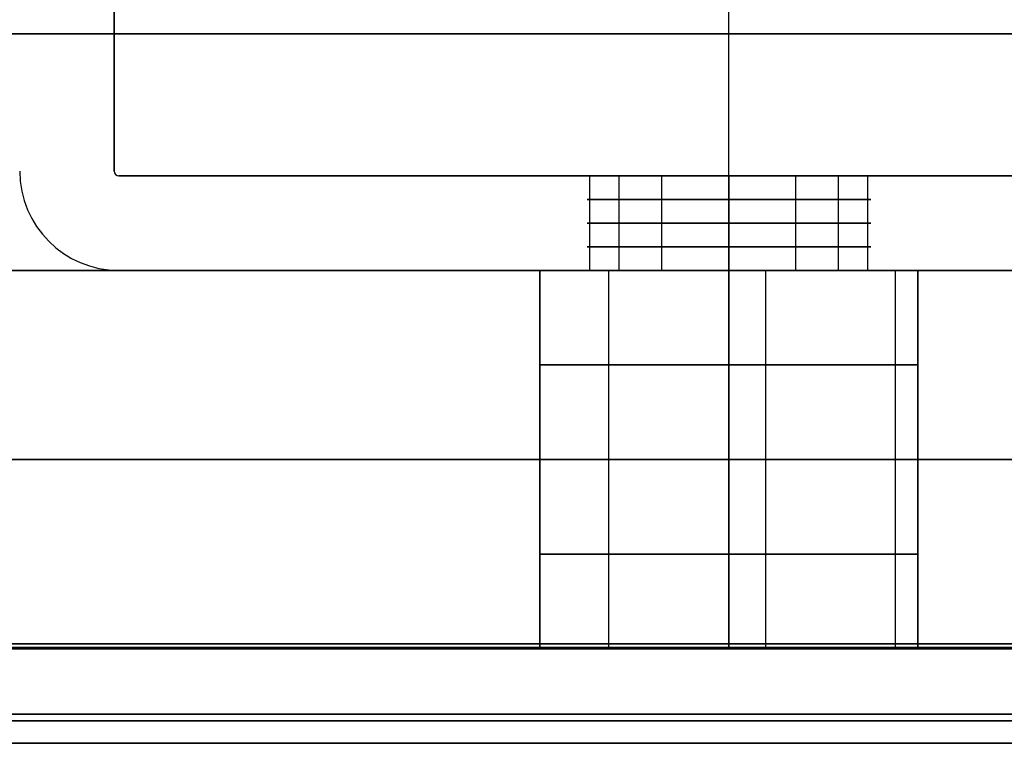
# Model space of a CAD drawing. Header units: millimetres. Extents: x -1100 to 1100, y -7 to 710.
# Tile 338 of 507: x 215 to 236, y 661 to 676. Entities that reach past the tile are written whole.
import ezdxf

# ---------------------------------------------------------------- set-up
doc = ezdxf.new("R2010")
doc.units = ezdxf.units.MM
doc.header["$MEASUREMENT"] = 0
doc.layers.add('IGES LEVEL 11', color=7, linetype='Continuous')
doc.layers.add('IGES LEVEL 8', color=7, linetype='Continuous')

msp = doc.modelspace()

# ---------------------------------------------------------------- linework, layer by layer
at = {"layer": 'IGES LEVEL 11'}
for centre, radius in [((217.1, 673.1, 330), 2.1), ((217.1, 673.1, -330), 2.1), ((217.1, 673.1, 330), 0.1), ((217.1, 673.1, -330), 0.1)]:
    msp.add_arc(centre, radius, 180, 270, dxfattribs=at)
at = {"layer": 'IGES LEVEL 11', "color": 253}
for centre, radius in [((217.1, 673.1, -330), 2.1), ((217.1, 673.1, 330), 2.1), ((217.1, 673.1, 0), 2.1), ((217.1, 673.1, 330), 2.1), ((217.1, 673.1, -330), 2.1), ((217.1, 673.1, -330), 0.1), ((217.1, 673.1, 330), 0.1), ((217.1, 673.1, 0), 0.1), ((217.1, 673.1, 330), 0.1), ((217.1, 673.1, -330), 0.1)]:
    msp.add_arc(centre, radius, 180, 270, dxfattribs=at)
at = {"layer": 'IGES LEVEL 11', "extrusion": (0, 1, 0)}
for centre, start, end in [((-230, -165, 673), 270, 90), ((-230, 165, 673), 270, 90), ((-230, -165, 673), 90, 270), ((-230, 165, 673), 90, 270), ((-230, -165, 671), 270, 90), ((-230, 165, 671), 270, 90), ((-230, -165, 671), 90, 270), ((-230, 165, 671), 90, 270)]:
    msp.add_arc(centre, 3, start, end, dxfattribs=at)
at = {"layer": 'IGES LEVEL 11', "color": 253, "extrusion": (0, 1, 0)}
for centre, start, end in [((-230, 165, 673), 270, 90), ((-230, -165, 673), 270, 90), ((-230, -165, 673), 270, 90), ((-230, 165, 673), 270, 90), ((-230, 165, 673), 90, 270), ((-230, -165, 673), 90, 270), ((-230, 165, 673), 90, 270), ((-230, -165, 673), 90, 270), ((-230, -165, 672.5), 270, 90), ((-230, 165, 672.5), 270, 90), ((-230, 165, 672.5), 90, 270), ((-230, -165, 672.5), 90, 270), ((-230, -165, 672), 270, 90), ((-230, 165, 672), 270, 90), ((-230, 165, 672), 90, 270), ((-230, -165, 672), 90, 270), ((-230, -165, 671.5), 270, 90), ((-230, 165, 671.5), 270, 90), ((-230, 165, 671.5), 90, 270), ((-230, -165, 671.5), 90, 270), ((-230, 165, 671), 270, 90), ((-230, -165, 671), 270, 90), ((-230, -165, 671), 270, 90), ((-230, 165, 671), 270, 90), ((-230, 165, 671), 90, 270), ((-230, -165, 671), 90, 270), ((-230, 165, 671), 90, 270), ((-230, -165, 671), 90, 270)]:
    msp.add_arc(centre, 3, start, end, dxfattribs=at)
at = {"layer": 'IGES LEVEL 11'}
for points in [[(217, 688.9, 330), (217, 681, 330), (217, 673.1, 330)], [(217, 673.1, -330), (217, 681, -330), (217, 688.9, -330)], [(217, 673.1, 330), (217, 673.1, 0), (217, 673.1, -330)], [(217.1, 673, -330), (217.1, 673, 0), (217.1, 673, 330)], [(217.1, 673, 330), (230, 673, 330), (242.9, 673, 330)], [(242.9, 673, -330), (230, 673, -330), (217.1, 673, -330)], [(230, 673, -168), (230, 672, -168), (230, 671, -168)], [(230, 671, -162), (230, 672, -162), (230, 673, -162)], [(230, 673, 162), (230, 672, 162), (230, 671, 162)], [(230, 671, 168), (230, 672, 168), (230, 673, 168)], [(217.1, 671, -330), (217.1, 671, 0), (217.1, 671, 330)], [(242.9, 671, 330), (230, 671, 330), (217.1, 671, 330)], [(217.1, 671, -330), (230, 671, -330), (242.9, 671, -330)], [(748, 663.1, 348), (0, 663.1, 348), (-748, 663.1, 348)], [(-748, 663.1, -348), (0, 663.1, -348), (748, 663.1, -348)], [(-747.9, 663, 347.9), (0, 663, 347.9), (747.9, 663, 347.9)], [(747.9, 663, -347.9), (0, 663, -347.9), (-747.9, 663, -347.9)], [(745, 663.1, 350), (0, 663.1, 350), (-745, 663.1, 350)], [(-745, 663.1, -350), (0, 663.1, -350), (745, 663.1, -350)], [(732.1, 663, 332.1), (0, 663, 332.1), (-732.1, 663, 332.1)], [(-732.1, 663, -332.1), (0, 663, -332.1), (732.1, 663, -332.1)], [(-732, 663.1, 332), (0, 663.1, 332), (732, 663.1, 332)], [(732, 663.1, -332), (0, 663.1, -332), (-732, 663.1, -332)], [(-730, 663.1, 330), (0, 663.1, 330), (730, 663.1, 330)], [(730, 663.1, -330), (0, 663.1, -330), (-730, 663.1, -330)], [(-745, 661, 347.9), (0, 661, 347.9), (745, 661, 347.9)], [(745, 661, -347.9), (0, 661, -347.9), (-745, 661, -347.9)], [(732.1, 661, 332.1), (0, 661, 332.1), (-732.1, 661, 332.1)], [(-732.1, 661, -332.1), (0, 661, -332.1), (732.1, 661, -332.1)]]:
    msp.add_open_spline(points, degree=2, dxfattribs=at)
at = {"layer": 'IGES LEVEL 11', "color": 253}
for points in [[(217, 688.9, 330), (217, 681, 330), (217, 673.1, 330)], [(217, 673.1, -330), (217, 681, -330), (217, 688.9, -330)], [(217, 688.9, 0), (217, 681, 0), (217, 673.1, 0)], [(217, 688.9, 330), (217, 681, 330), (217, 673.1, 330)], [(217, 673.1, -330), (217, 681, -330), (217, 688.9, -330)], [(230, 673, 330), (230, 680.95, 330), (230, 688.9, 330)], [(230, 673, -330), (230, 680.95, -330), (230, 688.9, -330)], [(748, 676, 348), (0, 676, 348), (-748, 676, 348)], [(-748, 676, -348), (0, 676, -348), (748, 676, -348)], [(745, 676, 350), (0, 676, 350), (-745, 676, 350)], [(-745, 676, -350), (0, 676, -350), (745, 676, -350)], [(-732, 676, 332), (0, 676, 332), (732, 676, 332)], [(732, 676, -332), (0, 676, -332), (-732, 676, -332)], [(-730, 676, 330), (-257.5, 676, 330), (215, 676, 330)], [(215, 676, -330), (-257.5, 676, -330), (-730, 676, -330)], [(217, 673.1, 330), (217, 673.1, 0), (217, 673.1, -330)], [(217, 673.1, 330), (217, 673.1, 0), (217, 673.1, -330)], [(217.029, 673.029, 330), (217.029, 673.029, 0), (217.029, 673.029, -330)], [(217.1, 673, -330), (217.1, 673, 0), (217.1, 673, 330)], [(217.1, 673, 330), (230, 673, 330), (242.9, 673, 330)], [(242.9, 673, -330), (230, 673, -330), (217.1, 673, -330)], [(217.1, 673, 0), (230, 673, 0), (242.9, 673, 0)], [(217.1, 673, -330), (217.1, 673, 0), (217.1, 673, 330)], [(217.1, 673, 330), (230, 673, 330), (242.9, 673, 330)], [(242.9, 673, -330), (230, 673, -330), (217.1, 673, -330)], [(227.058, 671, -165.585), (227.058, 672, -165.585), (227.058, 673, -165.585)], [(227.058, 671, 164.415), (227.058, 672, 164.415), (227.058, 673, 164.415)], [(227.681, 671, -163.097), (227.681, 672, -163.097), (227.681, 673, -163.097)], [(227.681, 671, 166.903), (227.681, 672, 166.903), (227.681, 673, 166.903)], [(228.586, 671, -167.646), (228.586, 672, -167.646), (228.586, 673, -167.646)], [(228.586, 671, 162.354), (228.586, 672, 162.354), (228.586, 673, 162.354)], [(230, 671, 162), (230, 672, 162), (230, 673, 162)], [(230, 673, 168), (230, 672, 168), (230, 671, 168)], [(230, 671, -168), (230, 672, -168), (230, 673, -168)], [(230, 673, -162), (230, 672, -162), (230, 671, -162)], [(230, 673, -330), (230, 673, -249), (230, 673, -168)], [(230, 673, -162), (230, 673, 0), (230, 673, 162)], [(230, 673, 168), (230, 673, 249), (230, 673, 330)], [(230, 671, -162), (230, 672, -162), (230, 673, -162)], [(230, 673, -168), (230, 672, -168), (230, 671, -168)], [(230, 671, 168), (230, 672, 168), (230, 673, 168)], [(230, 673, 162), (230, 672, 162), (230, 671, 162)], [(231.414, 671, 162.354), (231.414, 672, 162.354), (231.414, 673, 162.354)], [(231.414, 671, -167.646), (231.414, 672, -167.646), (231.414, 673, -167.646)], [(232.319, 671, 166.903), (232.319, 672, 166.903), (232.319, 673, 166.903)], [(232.319, 671, -163.097), (232.319, 672, -163.097), (232.319, 673, -163.097)], [(232.942, 671, 164.415), (232.942, 672, 164.415), (232.942, 673, 164.415)], [(232.942, 671, -165.585), (232.942, 672, -165.585), (232.942, 673, -165.585)], [(215.615, 671.615, 330), (215.615, 671.615, 0), (215.615, 671.615, -330)], [(217.1, 671, -330), (217.1, 671, 0), (217.1, 671, 330)], [(217.1, 671, -330), (217.1, 671, 0), (217.1, 671, 330)], [(217.1, 671, 330), (230, 671, 330), (242.9, 671, 330)], [(242.9, 671, -330), (230, 671, -330), (217.1, 671, -330)], [(217.1, 671, 0), (230, 671, 0), (242.9, 671, 0)], [(242.9, 671, 330), (230, 671, 330), (217.1, 671, 330)], [(217.1, 671, -330), (230, 671, -330), (242.9, 671, -330)], [(230, 671, -330), (230, 671, -249), (230, 671, -168)], [(230, 671, -162), (230, 671, 0), (230, 671, 162)], [(230, 671, 168), (230, 671, 249), (230, 671, 330)], [(748, 663.1, 348), (0, 663.1, 348), (-748, 663.1, 348)], [(748, 663.1, 348), (0, 663.1, 348), (-748, 663.1, 348)], [(-748, 663.1, -348), (0, 663.1, -348), (748, 663.1, -348)], [(-748, 663.1, -348), (0, 663.1, -348), (748, 663.1, -348)], [(-747.971, 663.029, 347.971), (0, 663.029, 347.971), (747.971, 663.029, 347.971)], [(747.971, 663.029, -347.971), (0, 663.029, -347.971), (-747.971, 663.029, -347.971)], [(-747.9, 663, 347.9), (0, 663, 347.9), (747.9, 663, 347.9)], [(-747.9, 663, 347.9), (0, 663, 347.9), (747.9, 663, 347.9)], [(747.9, 663, -347.9), (0, 663, -347.9), (-747.9, 663, -347.9)], [(747.9, 663, -347.9), (0, 663, -347.9), (-747.9, 663, -347.9)], [(745, 663.1, 350), (0, 663.1, 350), (-745, 663.1, 350)], [(745, 663.1, 350), (0, 663.1, 350), (-745, 663.1, 350)], [(-745, 663.1, -350), (0, 663.1, -350), (745, 663.1, -350)], [(-745, 663.1, -350), (0, 663.1, -350), (745, 663.1, -350)], [(732.1, 663, 332.1), (0, 663, 332.1), (-732.1, 663, 332.1)], [(732.1, 663, 332.1), (0, 663, 332.1), (-732.1, 663, 332.1)], [(-732.1, 663, -332.1), (0, 663, -332.1), (732.1, 663, -332.1)], [(-732.1, 663, -332.1), (0, 663, -332.1), (732.1, 663, -332.1)], [(-732.037, 663.023, 332.037), (0, 663.023, 332.037), (732.037, 663.023, 332.037)], [(732.037, 663.023, -332.037), (0, 663.023, -332.037), (-732.037, 663.023, -332.037)], [(-732, 663.1, 332), (0, 663.1, 332), (732, 663.1, 332)], [(-732, 663.1, 332), (0, 663.1, 332), (732, 663.1, 332)], [(732, 663.1, -332), (0, 663.1, -332), (-732, 663.1, -332)], [(732, 663.1, -332), (0, 663.1, -332), (-732, 663.1, -332)], [(-730, 663.1, 330), (0, 663.1, 330), (730, 663.1, 330)], [(730, 663.1, -330), (0, 663.1, -330), (-730, 663.1, -330)], [(-730, 663.1, 330), (0, 663.1, 330), (730, 663.1, 330)], [(730, 663.1, -330), (0, 663.1, -330), (-730, 663.1, -330)], [(-745, 661.615, 349.385), (0, 661.615, 349.385), (745, 661.615, 349.385)], [(745, 661.615, -349.385), (0, 661.615, -349.385), (-745, 661.615, -349.385)], [(-730.768, 661.477, 330.768), (0, 661.477, 330.768), (730.768, 661.477, 330.768)], [(730.768, 661.477, -330.768), (0, 661.477, -330.768), (-730.768, 661.477, -330.768)], [(-745, 661, 347.9), (0, 661, 347.9), (745, 661, 347.9)], [(745, 661, -347.9), (0, 661, -347.9), (-745, 661, -347.9)], [(745, 661, -347.9), (0, 661, -347.9), (-745, 661, -347.9)], [(-745, 661, 347.9), (0, 661, 347.9), (745, 661, 347.9)], [(732.1, 661, 332.1), (0, 661, 332.1), (-732.1, 661, 332.1)], [(-732.1, 661, -332.1), (0, 661, -332.1), (732.1, 661, -332.1)], [(-732.1, 661, -332.1), (0, 661, -332.1), (732.1, 661, -332.1)], [(732.1, 661, 332.1), (0, 661, 332.1), (-732.1, 661, 332.1)]]:
    msp.add_open_spline(points, degree=2, dxfattribs=at)
at = {"layer": 'IGES LEVEL 8', "extrusion": (0, 1, 0)}
for centre, radius, start, end in [((-230, 165, 671), 4, 0, 180), ((-230, -165, 671), 4, 0, 180), ((-230, -165, 671), 4, 180, 0), ((-230, 165, 671), 4, 180, 0), ((-230, 165, 671), 15, 90, 180), ((-230, -165, 671), 15, 180, 270), ((-230, 165, 663), 4, 0, 180), ((-230, -165, 663), 4, 0, 180), ((-230, -165, 663), 4, 180, 0), ((-230, 165, 663), 4, 180, 0), ((-230, 165, 663), 15, 90, 180), ((-230, -165, 663), 15, 180, 270)]:
    msp.add_arc(centre, radius, start, end, dxfattribs=at)
at = {"layer": 'IGES LEVEL 8', "color": 253, "extrusion": (0, 1, 0)}
for centre, radius, start, end in [((-230, 165, 671), 4, 0, 180), ((-230, -165, 671), 4, 0, 180), ((-230, -165, 671), 4, 180, 0), ((-230, 165, 671), 4, 180, 0), ((-230, -165, 671), 15, 180, 270), ((-230, 165, 671), 15, 90, 180), ((-230, 165, 671), 15, 90, 180), ((-230, -165, 671), 15, 180, 270), ((-230, 165, 669), 4, 0, 180), ((-230, -165, 669), 4, 0, 180), ((-230, -165, 669), 4, 180, 360), ((-230, 165, 669), 4, 180, 360), ((-230, 165, 667), 4, 0, 180), ((-230, -165, 667), 4, 0, 180), ((-230, -165, 667), 4, 180, 360), ((-230, 165, 667), 4, 180, 360), ((-230, 165, 667), 15, 90, 180), ((-230, -165, 667), 15, 180, 270), ((-230, 165, 665), 4, 0, 180), ((-230, -165, 665), 4, 0, 180), ((-230, -165, 665), 4, 180, 360), ((-230, 165, 665), 4, 180, 360), ((-230, 165, 663), 4, 180, 0), ((-230, 165, 663), 4, 0, 180), ((-230, -165, 663), 4, 180, 0), ((-230, -165, 663), 4, 0, 180), ((-230, 165, 663), 4, 0, 180), ((-230, -165, 663), 4, 0, 180), ((-230, -165, 663), 4, 180, 0), ((-230, 165, 663), 4, 180, 0), ((-230, -165, 663), 15, 180, 270), ((-230, 165, 663), 15, 90, 180), ((-230, 165, 663), 15, 90, 180), ((-230, -165, 663), 15, 180, 270)]:
    msp.add_arc(centre, radius, start, end, dxfattribs=at)
at = {"layer": 'IGES LEVEL 8', "color": 253}
for points in [[(-245, 671, 0), (0, 671, 0), (245, 671, 0)], [(-230, 671, -180), (0, 671, -180), (230, 671, -180)], [(230, 671, 180), (0, 671, 180), (-230, 671, 180)], [(230, 671, -180), (0, 671, -180), (-230, 671, -180)], [(-230, 671, 180), (0, 671, 180), (230, 671, 180)], [(226, 671, 165), (226, 667, 165), (226, 663, 165)], [(226, 671, -165), (226, 667, -165), (226, 663, -165)], [(226, 663, -165), (226, 667, -165), (226, 671, -165)], [(226, 663, 165), (226, 667, 165), (226, 671, 165)], [(227.462, 663, 168.092), (227.462, 667, 168.092), (227.462, 671, 168.092)], [(227.462, 663, -161.908), (227.462, 667, -161.908), (227.462, 671, -161.908)], [(227.462, 663, -168.092), (227.462, 667, -168.092), (227.462, 671, -168.092)], [(227.462, 663, 161.908), (227.462, 667, 161.908), (227.462, 671, 161.908)], [(230, 671, 180), (230, 667, 180), (230, 663, 180)], [(230, 663, -180), (230, 667, -180), (230, 671, -180)], [(230, 663, -180), (230, 667, -180), (230, 671, -180)], [(230, 671, 180), (230, 667, 180), (230, 663, 180)], [(230.78, 663, 168.923), (230.78, 667, 168.923), (230.78, 671, 168.923)], [(230.78, 663, -161.077), (230.78, 667, -161.077), (230.78, 671, -161.077)], [(230.78, 663, -168.923), (230.78, 667, -168.923), (230.78, 671, -168.923)], [(230.78, 663, 161.077), (230.78, 667, 161.077), (230.78, 671, 161.077)], [(233.528, 663, 166.886), (233.528, 667, 166.886), (233.528, 671, 166.886)], [(233.528, 663, -163.114), (233.528, 667, -163.114), (233.528, 671, -163.114)], [(233.528, 663, -166.886), (233.528, 667, -166.886), (233.528, 671, -166.886)], [(233.528, 663, 163.114), (233.528, 667, 163.114), (233.528, 671, 163.114)], [(234, 663, 165), (234, 667, 165), (234, 671, 165)], [(234, 663, -165), (234, 667, -165), (234, 671, -165)], [(234, 671, -165), (234, 667, -165), (234, 663, -165)], [(234, 671, 165), (234, 667, 165), (234, 663, 165)], [(230, 667, -180), (0, 667, -180), (-230, 667, -180)], [(-230, 667, 180), (0, 667, 180), (230, 667, 180)], [(-245, 663, 0), (0, 663, 0), (245, 663, 0)], [(230, 663, 180), (0, 663, 180), (-230, 663, 180)], [(-230, 663, -180), (0, 663, -180), (230, 663, -180)], [(-230, 663, -180), (0, 663, -180), (230, 663, -180)], [(230, 663, 180), (0, 663, 180), (-230, 663, 180)]]:
    msp.add_open_spline(points, degree=2, dxfattribs=at)
at = {"layer": 'IGES LEVEL 8'}
for points in [[(230, 671, -180), (0, 671, -180), (-230, 671, -180)], [(-230, 671, 180), (0, 671, 180), (230, 671, 180)], [(226, 663, -165), (226, 667, -165), (226, 671, -165)], [(226, 663, 165), (226, 667, 165), (226, 671, 165)], [(230, 663, -180), (230, 667, -180), (230, 671, -180)], [(230, 671, 180), (230, 667, 180), (230, 663, 180)], [(234, 671, -165), (234, 667, -165), (234, 663, -165)], [(234, 671, 165), (234, 667, 165), (234, 663, 165)], [(-230, 663, -180), (0, 663, -180), (230, 663, -180)], [(230, 663, 180), (0, 663, 180), (-230, 663, 180)]]:
    msp.add_open_spline(points, degree=2, dxfattribs=at)
at = {"layer": 'IGES LEVEL 8', "color": 253}
for points, knots in [([(226, 671, 165), (226, 671, 165.961), (226.348, 671, 166.892), (227.719, 671, 168.479), (228.839, 671, 169), (231.16, 671, 169), (232.281, 671, 168.479), (233.652, 671, 166.892), (234, 671, 165.961), (234, 671, 165)], [0, 0, 0, 0, 0.226495, 0.226495, 0.5, 0.5, 0.77347, 0.77347, 1, 1, 1, 1]), ([(234, 671, 165), (234, 671, 164.039), (233.652, 671, 163.108), (232.281, 671, 161.521), (231.161, 671, 161), (228.84, 671, 161), (227.719, 671, 161.521), (226.348, 671, 163.108), (226, 671, 164.039), (226, 671, 165)], [1, 1, 1, 1, 1.226495, 1.226495, 1.5, 1.5, 1.77347, 1.77347, 2, 2, 2, 2]), ([(226, 671, -165), (226, 671, -164.039), (226.348, 671, -163.108), (227.719, 671, -161.521), (228.839, 671, -161), (231.16, 671, -161), (232.281, 671, -161.521), (233.652, 671, -163.108), (234, 671, -164.039), (234, 671, -165)], [0, 0, 0, 0, 0.226495, 0.226495, 0.5, 0.5, 0.77347, 0.77347, 1, 1, 1, 1]), ([(234, 671, -165), (234, 671, -165.961), (233.652, 671, -166.892), (232.281, 671, -168.479), (231.161, 671, -169), (228.84, 671, -169), (227.719, 671, -168.479), (226.348, 671, -166.892), (226, 671, -165.961), (226, 671, -165)], [1, 1, 1, 1, 1.226495, 1.226495, 1.5, 1.5, 1.77347, 1.77347, 2, 2, 2, 2])]:
    msp.add_open_spline(points, degree=3, knots=knots, dxfattribs=at)

doc.saveas('drawing.dxf')
